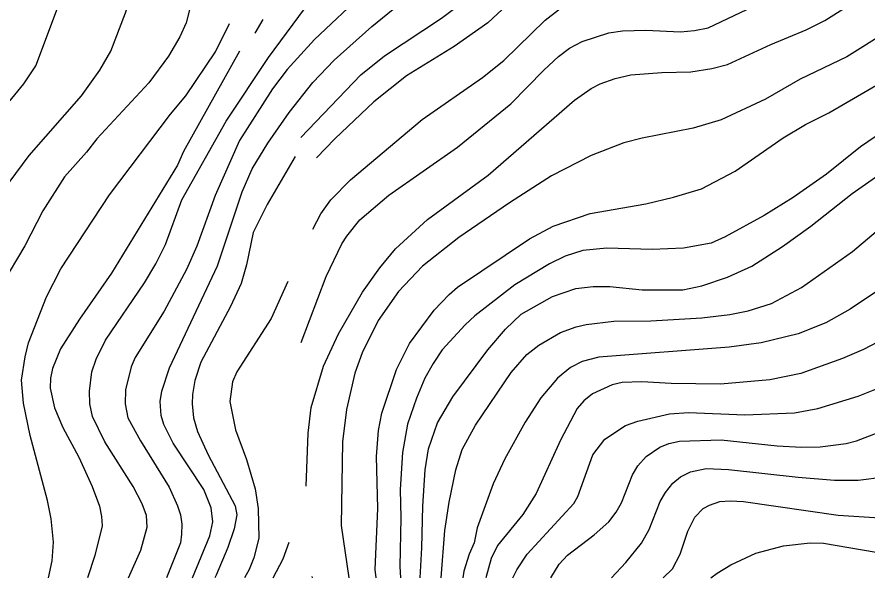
# Model space of a CAD drawing. Extents: x -555860 to -552701, y -1187050 to -1182291.
# Drawn here: x -555522.8 to -555115.2, y -1187050.5 to -1186781.8 of the extents above; entities that cross this region are included whole.
import ezdxf

# ---------------------------------------------------------------- set-up
doc = ezdxf.new("R2010")
doc.units = 0
doc.layers.add('Level 40', color=7, linetype='Continuous')
doc.layers.add('Level 41', color=7, linetype='Continuous')

msp = doc.modelspace()

# ---------------------------------------------------------------- linework, layer by layer
at = {"layer": 'Level 40'}
for points in [[(-555107.66, -1186713.14), (-555125.13, -1186713.69), (-555131.15, -1186714.73), (-555136.77, -1186715.91), (-555143.28, -1186718.94), (-555148.42, -1186721.6), (-555169.08, -1186737.96), (-555174.49, -1186741.42), (-555182.64, -1186745.67), (-555191.13, -1186749.19), (-555196.67, -1186750.85), (-555207.77, -1186751.96), (-555246.59, -1186751.96), (-555257.68, -1186754.18), (-555268.78, -1186759.31), (-555283.47, -1186771.51), (-555297.34, -1186784.55), (-555313.42, -1186795.92), (-555336.16, -1186809.92), (-555351.83, -1186822.4), (-555370.55, -1186840.15), (-555379.28, -1186849.25)], [(-555408.73, -1186789.57), (-555404.83, -1186782.89)], [(-555416.19, -1186798.15), (-555443.07, -1186846.11), (-555445.93, -1186852.7), (-555477.45, -1186904.48), (-555492.84, -1186926.53), (-555502, -1186940.67), (-555505.74, -1186950.1), (-555506.71, -1186954.82), (-555506.85, -1186959.53), (-555504.77, -1186968.96), (-555500.75, -1186978.39), (-555493.12, -1186992.53), (-555486.74, -1187006.68), (-555483.28, -1187016.1), (-555482.29, -1187021.04), (-555482.03, -1187025.53), (-555485.5, -1187039.68), (-555489.07, -1187050.46)], [(-555350.73, -1187050.46), (-555351.28, -1187046.33), (-555350.03, -1187017.21), (-555350.58, -1186992.25), (-555349.61, -1186979.77), (-555348.09, -1186971.46), (-555341.02, -1186950.66), (-555334.78, -1186938.18), (-555322.99, -1186922.23), (-555315.78, -1186914.61), (-555311.76, -1186911.14), (-555277.37, -1186887.98), (-555266, -1186881.88), (-555248.25, -1186875.92), (-555221.63, -1186871.21), (-555208.32, -1186868.02), (-555195.01, -1186864), (-555178.79, -1186855.54), (-555155.91, -1186839.59), (-555145.09, -1186833.21), (-555134, -1186827.67), (-555108.35, -1186812.83)], [(-555393.07, -1186908.39), (-555401.05, -1186926.11), (-555417.55, -1186951.77), (-555419.49, -1186956.48), (-555420.88, -1186965.91), (-555418.11, -1186979.5), (-555412.84, -1186993.64), (-555408.68, -1187007.78), (-555407.29, -1187017.21), (-555406.88, -1187031.36), (-555409.37, -1187040.78), (-555411.59, -1187046.47), (-555413.78, -1187050.46)], [(-555107.38, -1186935.68), (-555117.36, -1186941.09), (-555127.34, -1186945.39), (-555147.31, -1186952.46), (-555162.29, -1186955.51), (-555185.86, -1186957.59), (-555209.43, -1186957.31), (-555223.57, -1186956.48), (-555233, -1186956.9), (-555237.72, -1186957.87), (-555247.15, -1186962.3), (-555251.3, -1186965.63), (-555254.49, -1186969.24), (-555262.54, -1186984.49), (-555274.18, -1187010), (-555280.56, -1187019.99), (-555292.62, -1187034.82), (-555295.67, -1187041.2), (-555298.24, -1187050.46)], [(-555190.5, -1187050.46), (-555187.38, -1187048.13), (-555180.87, -1187044.11), (-555168.94, -1187038.57), (-555155.63, -1187035.1), (-555142.88, -1187033.57), (-555136.5, -1187033.71), (-555105.71, -1187039.12)]]:
    msp.add_lwpolyline(points, dxfattribs=at)
at = {"layer": 'Level 41'}
for points in [[(-555526.54, -1186861.08), (-555516.97, -1186848.05), (-555491.87, -1186819.49), (-555483.14, -1186807.28), (-555477.87, -1186798.14), (-555470.8, -1186779.83), (-555461.92, -1186752.38), (-555460.26, -1186743.23), (-555459.01, -1186688.32), (-555459.43, -1186685.27), (-555461.09, -1186680.55), (-555464, -1186677.36), (-555469.27, -1186674.73), (-555477.59, -1186672.23), (-555483.14, -1186672.37), (-555494.23, -1186675.84), (-555505.32, -1186680.69), (-555516.42, -1186682.77), (-555527.51, -1186682.49)], [(-555386.92, -1186839.55), (-555358.07, -1186809.51), (-555346.7, -1186800.35), (-555319.52, -1186782.33), (-555283.89, -1186755.29), (-555267.11, -1186744.06), (-555260.73, -1186740.59), (-555236.88, -1186731.3), (-555209.15, -1186723.81), (-555193.35, -1186718.27), (-555183.36, -1186713.41), (-555164.92, -1186702.32), (-555161.95, -1186700.78)], [(-555536.24, -1186834.05), (-555519.47, -1186813.8), (-555513.78, -1186805.07), (-555502.83, -1186776.23), (-555501.16, -1186769.57), (-555500.06, -1186760.42), (-555499.89, -1186756.56), (-555500.47, -1186750.44), (-555502.14, -1186742.95), (-555505.6, -1186735.46), (-555509.21, -1186731.44), (-555513.09, -1186728.53), (-555536.38, -1186717.71)], [(-555381.14, -1186883.38), (-555377.23, -1186876.11), (-555372.49, -1186869.26), (-555363.06, -1186859.7), (-555328.68, -1186830.86), (-555299.83, -1186810.75), (-555289.57, -1186802.57), (-555269.88, -1186783.3), (-555258.52, -1186774.42), (-555252.97, -1186771.93), (-555244.65, -1186769.71), (-555236.33, -1186769.43), (-555220.24, -1186770.26), (-555205.82, -1186769.99), (-555193.62, -1186768.46), (-555187.52, -1186766.94), (-555176.15, -1186762.5), (-555128.18, -1186737.26), (-555120.14, -1186733.66), (-555106.27, -1186729.22)], [(-555386.73, -1186937.67), (-555374.71, -1186906.01), (-555367.22, -1186890.48), (-555364.86, -1186886.74), (-555358.62, -1186878.97), (-555344.62, -1186867.05), (-555311.76, -1186844.17), (-555286.25, -1186823.37), (-555270.44, -1186807.15), (-555263.37, -1186800.63), (-555258.1, -1186796.61), (-555252.14, -1186793.42), (-555239.38, -1186789.4), (-555232.72, -1186788.43), (-555221.63, -1186788.01), (-555204.99, -1186788.84), (-555198.34, -1186788.29), (-555191.68, -1186786.9), (-555166.8, -1186775.13), (-555146.48, -1186766.94), (-555139.69, -1186763.75), (-555119.16, -1186751.68), (-555113.2, -1186749.05)], [(-555438.78, -1187050.46), (-555430.45, -1187030.25), (-555429.06, -1187023.59), (-555429.76, -1187016.93), (-555433.36, -1187008.06), (-555447.92, -1186985.88), (-555452.49, -1186977), (-555453.74, -1186972.56), (-555454.16, -1186965.91), (-555453.47, -1186960.92), (-555449.72, -1186949.82), (-555426.7, -1186901.02), (-555414.92, -1186865.52), (-555410.2, -1186854.43), (-555402.72, -1186842.23), (-555392.46, -1186827.53), (-555381.09, -1186813.11), (-555370.83, -1186802.43), (-555352.8, -1186786.35), (-555311.9, -1186752.93)], [(-555438.35, -1186771.23), (-555441.82, -1186784.55), (-555444.87, -1186791.2), (-555450.28, -1186800.49), (-555459.57, -1186813.25), (-555484.53, -1186840.15), (-555489.52, -1186846.53), (-555500.06, -1186858.31), (-555510.45, -1186874.53), (-555519.05, -1186891.31), (-555530.01, -1186909.89)], [(-555356.13, -1186769.71), (-555380.26, -1186792.59), (-555393.43, -1186806.87), (-555400.36, -1186816.16), (-555416.17, -1186840.84), (-555427.82, -1186867.19), (-555436.69, -1186891.59), (-555441.54, -1186902.68), (-555452.36, -1186922.65), (-555466.22, -1186944.83), (-555468.03, -1186949.27), (-555470.8, -1186960.36), (-555470.94, -1186967.02), (-555469.69, -1186973.67), (-555463.59, -1186984.77), (-555449.86, -1187006.95), (-555445.84, -1187015.83), (-555444.45, -1187020.26), (-555443.9, -1187024.7), (-555443.92, -1187029.45), (-555444.45, -1187033.57), (-555451.21, -1187050.46)], [(-555384.31, -1187006.49), (-555383.37, -1186981.15), (-555381.89, -1186968.82), (-555375.96, -1186948.99), (-555368.75, -1186933.46), (-555357.24, -1186913.5), (-555349.06, -1186901.85), (-555341.57, -1186892.84), (-555326.18, -1186878.83), (-555297.2, -1186857.48), (-555255.74, -1186821.57), (-555247.84, -1186816.02), (-555243.54, -1186813.8), (-555236.33, -1186811.17), (-555228.84, -1186809.5), (-555213.87, -1186808.26), (-555200, -1186807.98), (-555190.02, -1186806.45), (-555182.53, -1186804.51), (-555161.73, -1186794.94), (-555144.82, -1186787.87), (-555135.94, -1186783.44), (-555121.24, -1186774.15), (-555112.37, -1186769.29)], [(-555469.31, -1187050.46), (-555463.45, -1187037.18), (-555460.4, -1187026.09), (-555460.68, -1187020.54), (-555462.9, -1187014.99), (-555467.19, -1187006.68), (-555480.64, -1186985.32), (-555486.6, -1186973.12), (-555487.85, -1186967.02), (-555488.13, -1186960.92), (-555486.88, -1186951.77), (-555484.94, -1186945.67), (-555480.37, -1186936.51), (-555461.79, -1186909.06), (-555456.24, -1186899.91), (-555451.66, -1186890.76), (-555443.76, -1186869.4), (-555422.68, -1186831.69), (-555402.3, -1186801.18), (-555381.92, -1186773.45)], [(-555507.74, -1187050.46), (-555505.88, -1187042.17), (-555505.32, -1187033.3), (-555506.43, -1187022.2), (-555508.23, -1187013.33), (-555516.42, -1186982.27), (-555519.6, -1186966.74), (-555520.58, -1186955.65), (-555518.91, -1186944.55), (-555517.25, -1186937.9), (-555508.65, -1186915.72), (-555501.72, -1186902.41), (-555478.43, -1186866.91), (-555449.31, -1186828.36), (-555441.96, -1186819.49), (-555427.68, -1186798.41), (-555421.03, -1186784.91)], [(-555105.71, -1186788.57), (-555125.27, -1186800.91), (-555147.73, -1186811.58), (-555164.37, -1186821.15), (-555185.58, -1186831), (-555198.89, -1186835.02), (-555223.3, -1186839.73), (-555232.17, -1186841.95), (-555247.84, -1186848.05), (-555266.83, -1186857.9), (-555286.94, -1186870.79), (-555311.2, -1186887.43), (-555328.54, -1186901.16), (-555340.05, -1186913.22), (-555349.75, -1186927.09), (-555357.52, -1186942.61), (-555360.98, -1186952.32), (-555365, -1186969.79), (-555366.94, -1186985.32), (-555367.5, -1187025.25), (-555363.86, -1187050.46)], [(-555104.74, -1186834.32), (-555118.75, -1186843.89), (-555135.11, -1186857.06), (-555151.06, -1186868.29), (-555164.92, -1186876.89), (-555183.64, -1186887.01), (-555190.3, -1186890.06), (-555203.61, -1186892.56), (-555218.58, -1186893.11), (-555240.21, -1186892.56), (-555251.86, -1186893.67), (-555260.18, -1186896.3), (-555267.67, -1186899.91), (-555284.3, -1186910.03), (-555303.58, -1186924.87), (-555308.15, -1186929.16), (-555319.11, -1186941.23), (-555323.54, -1186947.75), (-555327.43, -1186954.82), (-555331.45, -1186964.38), (-555335.75, -1186976.72), (-555338.1, -1186990.31), (-555339.21, -1187008.06), (-555338.94, -1187021.65), (-555339.49, -1187044.94), (-555339.18, -1187050.46)], [(-555389.53, -1186848.51), (-555402.99, -1186871.62), (-555409.65, -1186884.93), (-555412.84, -1186900.46), (-555415.47, -1186909.34), (-555420.47, -1186920.43), (-555434.75, -1186947.05), (-555437.66, -1186955.93), (-555438.77, -1186962.58), (-555438.91, -1186967.02), (-555438.21, -1186973.67), (-555436.41, -1186980.33), (-555431.28, -1186991.42), (-555418.25, -1187015.82), (-555417.42, -1187020.26), (-555418.8, -1187026.92), (-555421.85, -1187035.79), (-555427.4, -1187049.1), (-555428.05, -1187050.46)], [(-555329.61, -1187050.46), (-555328.81, -1187036.07), (-555328.4, -1187016.1), (-555327.29, -1186998.63), (-555325.62, -1186988.65), (-555321.46, -1186976.17), (-555314.12, -1186963.69), (-555297.34, -1186941.23), (-555288.88, -1186931.25), (-555281.25, -1186924.17), (-555266.28, -1186915.58), (-555255.19, -1186911.83), (-555246.87, -1186910.86), (-555238.82, -1186910.86), (-555223.3, -1186912.39), (-555203.88, -1186912.39), (-555194.73, -1186910.58), (-555182.53, -1186906.43), (-555170.88, -1186901.16), (-555156.19, -1186891.73), (-555142.6, -1186881.88), (-555122.77, -1186866.35), (-555101.56, -1186851.52)], [(-555319.66, -1187050.46), (-555317.86, -1187027.75), (-555315.78, -1187014.16), (-555312.59, -1186998.63), (-555309.54, -1186988.93), (-555303.16, -1186977.28), (-555286.11, -1186952.04), (-555278.62, -1186943.45), (-555272.8, -1186938.87), (-555262.4, -1186932.91), (-555254.91, -1186930.14), (-555250.2, -1186929.03), (-555236.88, -1186927.5), (-555219.14, -1186927.22), (-555194.73, -1186925.84), (-555181.42, -1186924.31), (-555172.55, -1186922.51), (-555161.45, -1186919.04), (-555147.03, -1186911.28), (-555122.63, -1186894.08), (-555094.9, -1186870.65)], [(-555111.68, -1186913.5), (-555123.74, -1186921.68), (-555135.39, -1186928.19), (-555148.7, -1186933.46), (-555166.45, -1186937.9), (-555181.7, -1186939.84), (-555244.09, -1186944.7), (-555252.14, -1186946.77), (-555257.68, -1186949.69), (-555263.92, -1186954.82), (-555271.96, -1186964.11), (-555279.45, -1186975.89), (-555289.16, -1186993.36), (-555294.7, -1187005.29), (-555302.33, -1187026.5), (-555303.85, -1187033.57), (-555306.21, -1187039.12), (-555308.71, -1187047.16), (-555309.32, -1187050.46)], [(-555285.29, -1187050.46), (-555283.47, -1187046.61), (-555278.48, -1187039.12), (-555256.16, -1187014.72), (-555254.22, -1187011.39), (-555247.01, -1186991.42), (-555241.18, -1186983.93), (-555231.34, -1186977.42), (-555225.51, -1186975.34), (-555210.26, -1186971.87), (-555201.11, -1186971.18), (-555174.21, -1186972.29), (-555150.36, -1186971.32), (-555139.27, -1186969.24), (-555119.86, -1186963.41), (-555108.77, -1186958.84)], [(-555267.13, -1187050.46), (-555263.09, -1187043.83), (-555259.07, -1187039.53), (-555246.31, -1187029.83), (-555239.38, -1187023.59), (-555235.78, -1187018.88), (-555233.28, -1187014.44), (-555228.01, -1187001.13), (-555225.38, -1186996.69), (-555221.49, -1186992.25), (-555214.98, -1186987.82), (-555210.54, -1186986.01), (-555205.55, -1186984.91), (-555185.58, -1186984.21), (-555158.68, -1186987.12), (-555147.03, -1186987.82), (-555138.16, -1186987.68), (-555125.68, -1186986.01), (-555120.69, -1186984.77), (-555108.21, -1186980.05)], [(-555238.09, -1187050.46), (-555231.2, -1187043), (-555223.71, -1187033.85), (-555219.97, -1187027.2), (-555214.7, -1187013.88), (-555212.2, -1187009.45), (-555208.74, -1187005.01), (-555204.99, -1187001.96), (-555200.28, -1186999.6), (-555192.79, -1186998.08), (-555181.98, -1186998.49), (-555148.7, -1187002.24), (-555131.23, -1187003.62), (-555119.86, -1187003.62), (-555107.38, -1187001.96)], [(-555213.35, -1187050.46), (-555208.88, -1187046.05), (-555205.13, -1187039.12), (-555201.53, -1187028.03), (-555198.2, -1187021.37), (-555194.18, -1187017.21), (-555191.13, -1187015.55), (-555186.14, -1187013.88), (-555181.14, -1187013.47), (-555174.77, -1187013.88), (-555129.56, -1187020.4), (-555109.6, -1187021.65)], [(-555400.07, -1187050.46), (-555395.37, -1187041.34), (-555392.49, -1187033.37)], [(-555381.25, -1187050.46), (-555381.49, -1187049.78)]]:
    msp.add_lwpolyline(points, dxfattribs=at)

doc.saveas('drawing.dxf')
